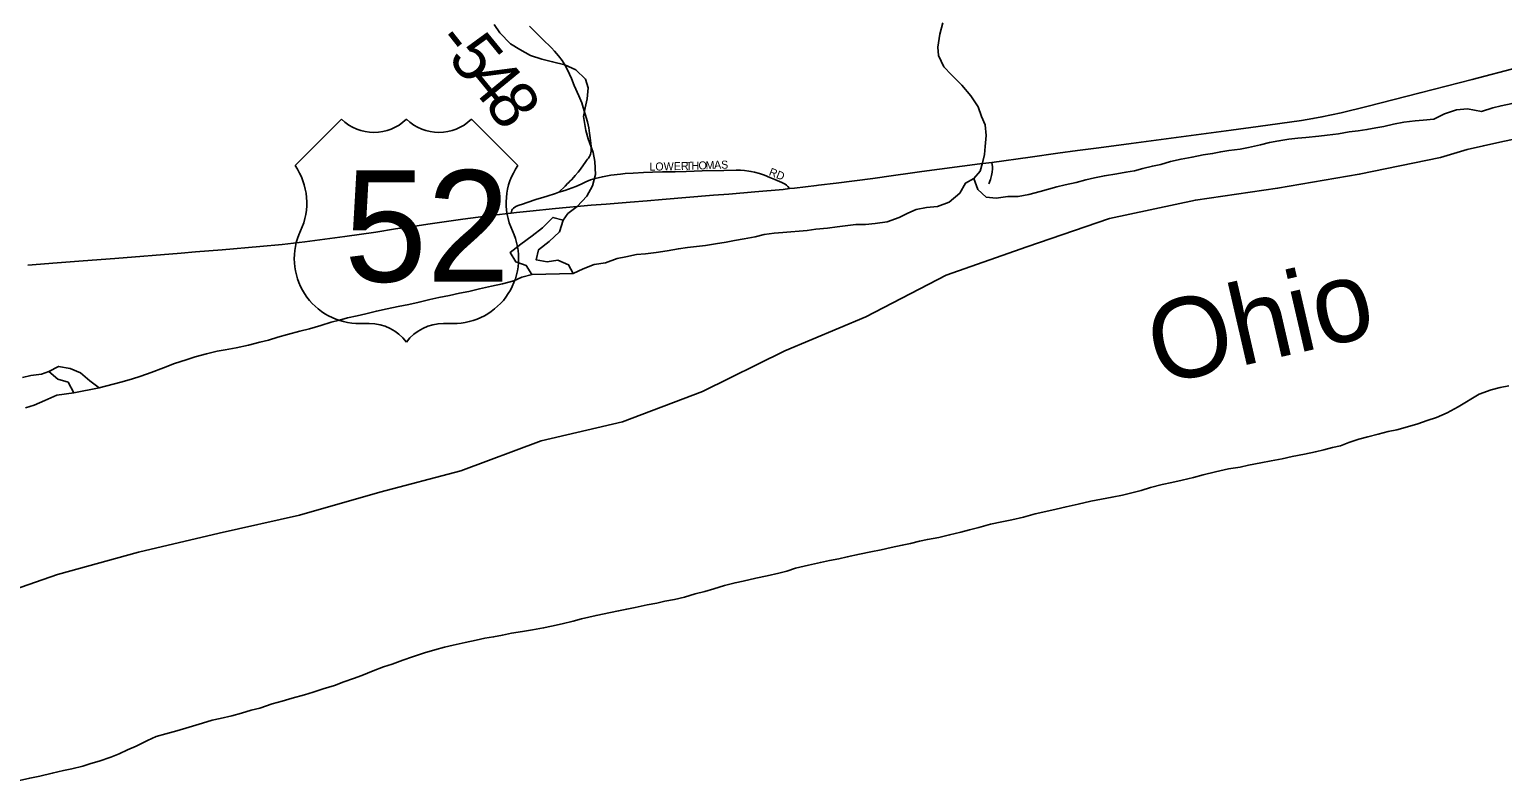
# Model space of a CAD drawing. Extents: x 1451455 to 1749751, y 218250 to 574981.
# Drawn here: x 1531912 to 1541114, y 284101 to 288794 of the extents above; entities that cross this region are included whole.
import ezdxf

# ---------------------------------------------------------------- set-up
doc = ezdxf.new("R2010")
doc.units = 0
for name, color, linetype in [('GM_X_County', 7, 'Continuous'), ('GM_X_Major_River', 7, 'Continuous'), ('GM_X_Major_River_Text', 7, 'Continuous'), ('GM_X_Minor_River', 7, 'Continuous'), ('GM_X_Township', 7, 'Continuous'), ('GM_X_Township_Road', 7, 'Continuous'), ('GM_X_Township_Road_Text', 7, 'Continuous'), ('GM_X_Township_Subdivision', 7, 'Continuous'), ('GM_X_Township_Subdivision_Text', 7, 'Continuous'), ('GM_X_US_Location', 7, 'Continuous'), ('GM_X_US_Route', 7, 'Continuous'), ('GM_X_US_Shield', 7, 'Continuous')]:
    doc.layers.add(name, color=color, linetype=linetype)

msp = doc.modelspace()

# ---------------------------------------------------------------- linework, layer by layer
at = {"layer": 'GM_X_County'}
msp.add_lwpolyline([(1531582.8, 285212.6), (1532087.7, 285389), (1532593.6, 285527.6), (1533097, 285646), (1533599.5, 285758.2), (1534100, 285902.5), (1534606.2, 286036.6), (1535109.4, 286223.1), (1535616.3, 286341.4), (1536117, 286531), (1536629.6, 286785.4), (1537136.4, 286997.8), (1537637.8, 287258.7), (1538142.2, 287435.6), (1538658.4, 287612.4), (1539195.2, 287727.1), (1539708.5, 287801.4), (1540218.9, 287889.5), (1540727.1, 287993.6), (1540893.3, 288042.8), (1540995.2, 288066.9), (1541097, 288089), (1541204.9, 288113)], dxfattribs=at)
at = {"layer": 'GM_X_Major_River'}
for p, q in [((1535052.2, 287263.4), (1535309.1, 287269.8)), ((1532187.8, 286522.8), (1532346.8, 286554.7))]:
    msp.add_line(p, q, dxfattribs=at)
for points in [[(1541912.9, 288532.6), (1541860.5, 288499.4), (1541781.9, 288448.5), (1541725.8, 288429.3), (1541673.7, 288420.1), (1541609.7, 288409.1), (1541535.7, 288394.2), (1541471.6, 288381.1), (1541419.6, 288373.9), (1541355.6, 288364.9), (1541297.6, 288353.7), (1541245.5, 288342.5), (1541173.5, 288331.6), (1541105.4, 288316.6), (1541053.3, 288303.4), (1540983.6, 288282), (1540894.7, 288297.3)], [(1540894.7, 288297.3), (1540826.4, 288292.3), (1540751.7, 288267.2), (1540685, 288234.1), (1540618.7, 288227), (1540568.5, 288223.7), (1540498.1, 288214.6), (1540433.7, 288201.5), (1540373.3, 288188.3), (1540323, 288178.9), (1540266.7, 288167.7), (1540212.4, 288160.4), (1540156.1, 288153.2), (1540089.7, 288142.1), (1540019.4, 288133), (1539967.1, 288127.7), (1539884.7, 288118.9), (1539834.5, 288113.5), (1539780.2, 288108.3), (1539717.8, 288097.1), (1539657.5, 288087.9), (1539603.1, 288072.6), (1539526.6, 288055.6), (1539474.3, 288046.3), (1539403.9, 288037.3), (1539353.6, 288030), (1539303.3, 288018.6), (1539245, 288009.4), (1539174.6, 287996.4), (1539106.1, 287983.3), (1539039.7, 287968.1), (1538979.2, 287948.9), (1538926.9, 287939.6), (1538866.5, 287924.4), (1538816.1, 287911.1), (1538761.8, 287901.8), (1538705.5, 287892.5), (1538627, 287879.6), (1538564.6, 287866.4), (1538510.3, 287853.1), (1538449.8, 287837.9), (1538381.4, 287822.8), (1538329, 287809.5), (1538278.7, 287796.2), (1538226.3, 287780.9), (1538155.7, 287761.8), (1538087.4, 287750.7), (1538023.1, 287749.6), (1537950.8, 287740.6), (1537888.6, 287745.5), (1537837.2, 287794.3), (1537812.1, 287862.9), (1537759.5, 287833.5), (1537724.5, 287771.8), (1537657.4, 287714.6), (1537584.8, 287687.5), (1537516.4, 287680.4), (1537450.1, 287669.3), (1537399.5, 287645.9), (1537345, 287618.6), (1537270.3, 287591.6), (1537195.9, 287580.6), (1537133.6, 287575.4), (1537073.4, 287574.2), (1537007.1, 287567.1), (1536956.8, 287559.8), (1536896.5, 287552.6), (1536824.2, 287545.6), (1536769.9, 287538.4), (1536617.2, 287524.5), (1536565, 287521.2), (1536500.6, 287512), (1536446.2, 287498.8), (1536375.8, 287485.7), (1536315.5, 287474.5), (1536263.1, 287465.2), (1536196.8, 287454.1), (1536134.4, 287442.9), (1536021.9, 287432.4), (1535965.6, 287423.2), (1535895.1, 287410.1), (1535826.8, 287401.1), (1535760.4, 287392), (1535704.2, 287386.7), (1535637.7, 287373.6), (1535583.4, 287362.3), (1535510.8, 287335.2), (1535440.4, 287324.2), (1535371.7, 287297.1), (1535309.1, 287269.8)], [(1535309.1, 287269.8), (1535279.8, 287322.4), (1535212, 287351.5), (1535145.7, 287342.4), (1535077.6, 287353.3), (1535092.6, 287417.3), (1535157.6, 287468.6), (1535222.7, 287529.9), (1535245.9, 287601.8), (1535181.9, 287618.8), (1535116.7, 287553.5), (1535051.8, 287504.2), (1534980.8, 287453), (1534913.8, 287399.8), (1534951, 287341.1), (1535014.9, 287318.1), (1535049.6, 287262.7)], [(1535052.2, 287263.4), (1534987.7, 287246.2), (1534937.2, 287222.9), (1534866.7, 287203.8), (1534798.3, 287190.7), (1534723.8, 287173.7), (1534657.3, 287156.5), (1534599, 287145.3), (1534536.6, 287132.1), (1534468.1, 287119), (1534411.8, 287105.8), (1534345.3, 287090.7), (1534280.9, 287075.5), (1534214.5, 287062.4), (1534146, 287047.3), (1534079.6, 287034.2), (1534013.1, 287017), (1533958.8, 287003.8), (1533898.4, 286992.6), (1533848, 286977.2), (1533795.6, 286963.9), (1533731.1, 286944.7), (1533660.6, 286923.7), (1533600.2, 286908.5), (1533523.6, 286887.4), (1533463.2, 286870.2), (1533404.7, 286853), (1533350.3, 286839.7), (1533279.8, 286820.6), (1533203.3, 286805.6), (1533134.9, 286792.5), (1533084.6, 286783.2), (1533018.2, 286768.1), (1532947.7, 286749), (1532891.2, 286729.7), (1532818.6, 286706.7), (1532748, 286679.6), (1532671.3, 286650.5), (1532606.7, 286627.3), (1532548.3, 286608.1), (1532481.8, 286591), (1532346.8, 286554.7)], [(1535049.6, 287262.7), (1535052.2, 287263.4)], [(1532346.8, 286554.7), (1532289.3, 286597.7), (1532229.8, 286648.7), (1532166, 286675.7), (1532094, 286688.7), (1532033.3, 286657.5), (1532088.8, 286608.5), (1532152.7, 286589.6), (1532187.8, 286522.8)], [(1532187.8, 286522.8), (1532083.3, 286508.2), (1532008.5, 286475.2), (1531941.9, 286446), (1531887.4, 286428.7)], [(1540836.6, 286435.9), (1540968.4, 286514.6), (1541042.6, 286541.5), (1541098.8, 286556.7), (1541152.8, 286567.9)], [(1534304, 284873.7), (1534378.7, 284898.7), (1534443.2, 284917.9), (1534503.6, 284935.1), (1534558, 284946.4), (1534634.5, 284963.4), (1534702.9, 284978.5), (1534757.3, 284989.8), (1534811.6, 284999), (1534865.9, 285010.3), (1534922.3, 285021.6), (1534992.7, 285032.6), (1535055, 285043.8), (1535123.4, 285054.9), (1535173.8, 285066.2), (1535240.2, 285081.3), (1535308.6, 285096.4), (1535361, 285111.8), (1535451.6, 285132.6), (1535542.2, 285151.4), (1535592.5, 285160.7), (1535642.9, 285172), (1535695.2, 285181.3), (1535769.7, 285198.4), (1535830, 285209.5), (1535880.4, 285220.9), (1535940.7, 285232.1), (1536003.2, 285247.3), (1536069.7, 285268.4), (1536130.1, 285281.6), (1536186.5, 285298.9), (1536253.1, 285320), (1536319.5, 285337.2), (1536369.8, 285346.5), (1536450.4, 285365.4), (1536520.8, 285380.5), (1536593.3, 285397.5), (1536643.7, 285408.9), (1536698.1, 285428.2), (1536778.7, 285447.1), (1536853.2, 285464.1), (1536909.5, 285475.4), (1536967.9, 285486.6), (1537020.2, 285497.9), (1537096.7, 285514.9), (1537167.2, 285530), (1537231.6, 285543.1), (1537294, 285556.3), (1537364.4, 285571.4), (1537414.8, 285582.7), (1537471.1, 285596), (1537521.5, 285607.3), (1537591.9, 285620.4), (1537660.3, 285635.5), (1537730.8, 285652.5), (1537785.2, 285667.8), (1537841.6, 285683.1), (1537916.2, 285702.1), (1537986.6, 285717.2), (1538049, 285730.4), (1538121.5, 285747.4), (1538194, 285766.5), (1538260.5, 285781.6), (1538324.9, 285796.8), (1538387.3, 285811.9), (1538463.8, 285828.9), (1538542.4, 285845.9), (1538675.2, 285872.1), (1538739.6, 285883.3), (1538856.4, 285913.7), (1538914.8, 285931), (1538987.4, 285950), (1539047.8, 285963.2), (1539112.2, 285978.4), (1539182.7, 285995.5), (1539243.1, 286010.7), (1539321.6, 286029.6), (1539402.2, 286048.6), (1539474.6, 286059.6), (1539526.9, 286070.9), (1539603.4, 286085.9), (1539669.8, 286099), (1539738.2, 286112.1), (1539800.6, 286125.3), (1539877.1, 286140.3), (1539945.5, 286155.3), (1539997.9, 286166.7), (1540052.3, 286182), (1540102.6, 286191.3), (1540155.1, 286212.6), (1540217.6, 286233.8), (1540272, 286249.1), (1540336.4, 286264.3), (1540398.9, 286281.5), (1540453.3, 286292.7), (1540519.8, 286311.9), (1540584.2, 286329), (1540642.7, 286350.3), (1540701.2, 286369.5), (1540767.9, 286398.7), (1540836.6, 286435.9)], [(1531848.5, 284101.3), (1531913, 284116.5), (1531975.4, 284129.6), (1532053.9, 284146.6), (1532124.4, 284163.7), (1532176.7, 284175), (1532245.2, 284192.1), (1532295.6, 284207.4), (1532348, 284222.8), (1532420.6, 284247.8), (1532471, 284267.2), (1532523.6, 284292.5), (1532578.1, 284315.8), (1532648.9, 284351), (1532703.4, 284376.3), (1532763.9, 284393.5), (1532832.4, 284412.6), (1532909, 284435.6), (1532991.6, 284460.6), (1533052.1, 284477.8), (1533102.4, 284489.1), (1533174.9, 284506.2), (1533235.3, 284521.4), (1533295.8, 284540.6), (1533350.2, 284553.9), (1533428.8, 284580.9), (1533489.3, 284598.1), (1533553.7, 284615.3), (1533630.3, 284636.3), (1533684.7, 284653.6), (1533747.3, 284674.8), (1533817.8, 284695.9), (1533876.3, 284717.1), (1533936.8, 284738.3), (1533987.3, 284757.7), (1534058, 284786.8), (1534122.5, 284812), (1534177, 284829.3), (1534243.5, 284852.5), (1534304, 284873.7)]]:
    msp.add_lwpolyline(points, dxfattribs=at)
at = {"layer": 'GM_X_Minor_River'}
for points in [[(1535245.9, 287601.8), (1535274.1, 287643.5), (1535333.2, 287688.5), (1535394.6, 287751.6), (1535429.9, 287817.1), (1535447.3, 287887), (1535442.9, 287969.4), (1535434, 288025.7), (1535401.5, 288110.6), (1535386.4, 288163.1), (1535372.1, 288249.6), (1535383.1, 288303.6), (1535396.2, 288359.5), (1535401.6, 288429.6), (1535384.6, 288482.1), (1535325.5, 288541.4), (1535255.9, 288572.8), (1535180.1, 288592.3), (1535112.2, 288607.6), (1535042.4, 288631), (1534974.9, 288668.4), (1534917.4, 288703.5), (1534850.5, 288773), (1534815.4, 288823.8)], [(1537812.1, 287862.9), (1537850.9, 287908.4), (1537866, 287960.3), (1537877, 288012.3), (1537882, 288062.3), (1537889.3, 288130.4), (1537882.5, 288196.8), (1537859.5, 288249.4), (1537838.6, 288310), (1537791.8, 288379.1), (1537736.9, 288446.3), (1537671.9, 288509.7), (1537624.8, 288560.8), (1537590, 288631.6), (1537587, 288683.9), (1537598.6, 288763.9), (1537618, 288835.8)], [(1532033.3, 286657.5), (1531987.1, 286639.3), (1531920.8, 286632.5), (1531868.4, 286619.4)]]:
    msp.add_lwpolyline(points, dxfattribs=at)
at = {"layer": 'GM_X_Township'}
msp.add_lwpolyline([(1541204.9, 288113), (1541097, 288089), (1540995.2, 288066.9), (1540893.3, 288042.8), (1540727.1, 287993.6), (1540218.9, 287889.5), (1539708.5, 287801.4), (1539195.2, 287727.1), (1538658.4, 287612.4), (1538142.2, 287435.6), (1537637.8, 287258.7), (1537136.4, 286997.8), (1536629.6, 286785.4), (1536117, 286531), (1535616.3, 286341.4), (1535109.4, 286223.1), (1534606.2, 286036.6), (1534100, 285902.5), (1533599.5, 285758.2), (1533097, 285646), (1532593.6, 285527.6), (1532087.7, 285389), (1531582.8, 285212.6)], dxfattribs=at)
at = {"layer": 'GM_X_Township_Road'}
msp.add_lwpolyline([(1535219.2, 287778.1), (1535258.1, 287814), (1535273.5, 287830.5), (1535280.2, 287837.4), (1535288.5, 287846), (1535297.6, 287855.1), (1535313.2, 287871.5), (1535321.8, 287881.2), (1535338.7, 287901.2), (1535354.9, 287921.5), (1535373.3, 287948), (1535382.3, 287961.4), (1535391.8, 287974.8), (1535397.6, 287982.7), (1535403.2, 287990.3), (1535410, 288000.7), (1535414.4, 288007.7), (1535417.3, 288014.5), (1535419.5, 288022.8), (1535420.1, 288032.6), (1535420.8, 288040.5), (1535420, 288051.9), (1535419.7, 288065), (1535418.8, 288081.3), (1535417.1, 288100.5), (1535414.6, 288116.1), (1535410.8, 288145.6), (1535408.3, 288163.2), (1535405.9, 288178.9), (1535397.3, 288216.6), (1535383.5, 288263.6), (1535371.4, 288305.9), (1535361.8, 288334.7), (1535344, 288377.9), (1535315.2, 288444.3), (1535298, 288487.5), (1535272.7, 288540.3), (1535257.6, 288568.4), (1535239.1, 288598.6), (1535215.8, 288629.4), (1535191.8, 288658.9), (1535173.3, 288679.5), (1535115.7, 288733.6), (1535080.6, 288767.9), (1535035, 288814.9)], dxfattribs=at)
at = {"layer": 'GM_X_Township_Subdivision'}
for points in [[(1537904.8, 287829.1), (1537914.7, 287855.4), (1537921.4, 287880.5), (1537925.8, 287902.7), (1537927.7, 287921.8), (1537927.2, 287935.8), (1537924.2, 287962.4)], [(1535219.2, 287778.1), (1535256, 287788.1), (1535325.2, 287813.5), (1535357.8, 287827.9), (1535387.6, 287840.9), (1535417.4, 287853.2), (1535446.5, 287862.8), (1535491.1, 287873.8), (1535543.5, 287882.7), (1535603.9, 287890.2), (1535633.2, 287892.9), (1535682.3, 287896.5), (1535747.8, 287900.2), (1535803.7, 287902.4), (1535866, 287903.9), (1535944.7, 287904.6), (1536013.3, 287907), (1536114.4, 287911), (1536248.6, 287913.1), (1536327.2, 287914.6), (1536353.4, 287914.4), (1536379.5, 287912.1), (1536405.5, 287908.8), (1536418.3, 287906.3), (1536440.8, 287901.8), (1536472.5, 287893.2), (1536503.5, 287882.7), (1536537, 287869.2), (1536567.2, 287856.4), (1536612.2, 287836.8), (1536632.8, 287827.2), (1536641.7, 287820.3), (1536649.9, 287812.8), (1536660.2, 287799.1)], [(1534920.9, 287645.7), (1534923.1, 287655.3), (1534925.4, 287663.6), (1534929.6, 287671.3), (1534935.6, 287677.2), (1534944, 287683.2), (1534954.1, 287689.3), (1534971, 287696.2), (1534990.8, 287702.9), (1535021.8, 287713.4), (1535074.9, 287730.4), (1535124.8, 287746.3), (1535146.7, 287753.1), (1535197.3, 287769.1), (1535219.2, 287778.1)]]:
    msp.add_lwpolyline(points, dxfattribs=at)
at = {"layer": 'GM_X_US_Route'}
for points in [[(1536827.6, 287818.7), (1536841.5, 287820.4), (1536952.2, 287834.3), (1537180.1, 287863.3), (1537310.1, 287881.3), (1537414, 287896.1), (1537485.5, 287905.8), (1537849.8, 287953.5), (1537924.2, 287962.4), (1538164.2, 287995.7), (1538336.5, 288020), (1538460, 288036.5), (1538593.3, 288054.8), (1538795, 288081), (1539419.5, 288163.7), (1539588.6, 288186.3), (1539858.2, 288224.9), (1539929.5, 288236.7), (1539985.9, 288247.4), (1540045.5, 288259.9), (1540106.5, 288273), (1540266, 288311.6), (1540599.5, 288398.2), (1540923.6, 288481.6), (1541209.2, 288556.4)], [(1531901.4, 287321.5), (1532084.6, 287334.8), (1532248.1, 287348.5), (1532444.3, 287363.6), (1532859.7, 287396.3), (1532948, 287403.6), (1533114.7, 287417.1), (1533350.1, 287437.4), (1533490.7, 287450.4), (1533630.9, 287467), (1533757.3, 287482.4), (1533881.4, 287499.6), (1534076.3, 287528.2), (1534198.1, 287547), (1534306.6, 287562.7), (1534400.7, 287577), (1534618.2, 287608.4), (1534810, 287633.3), (1534920.9, 287645.7), (1534953.3, 287649.3), (1535038.1, 287658.4), (1535197.9, 287675), (1535420, 287695.1), (1535514.9, 287701.7), (1535665.3, 287714.4), (1535770, 287722.3), (1535864.8, 287730.7), (1536185.1, 287757.6), (1536280, 287764.5), (1536443.3, 287780), (1536619.8, 287794.7), (1536660.2, 287799.1), (1536691.7, 287802.6), (1536827.6, 287818.7)]]:
    msp.add_lwpolyline(points, dxfattribs=at)
at = {"layer": 'GM_X_US_Shield'}
for p, q in [((1533860.7, 288232.9), (1533570.6, 287942.8)), ((1534962.8, 287942.8), (1534672.8, 288232.9)), ((1533976.7, 286956.7), (1534034.7, 286956.7)), ((1534498.8, 286956.7), (1534556.8, 286956.7))]:
    msp.add_line(p, q, dxfattribs=at)
for centre, radius, start, end in [((1534063.7, 288440), 290, 225.573, 314.427), ((1534469.8, 288440), 290, 225.573, 314.427), ((1533238, 287709.9), 406.1, 334.54712, 35.00093), ((1535295.5, 287709.9), 406.1, 144.99907, 205.45288), ((1533972.2, 287362.7), 406.1, 154.83192, 270.63826), ((1534561.3, 287362.7), 406.1, 269.36174, 25.16808), ((1534034.7, 286666.6), 290, 36.8699, 90), ((1534498.8, 286666.6), 290, 90, 143.1301)]:
    msp.add_arc(centre, radius, start, end, dxfattribs=at)

# ---------------------------------------------------------------- texts
at = {"layer": 'GM_X_Major_River_Text'}
msp.add_text('Ohio', height=500, rotation=13.01101, dxfattribs=at).set_placement((1538964.5, 286570.4))
at = {"layer": 'GM_X_Township_Road_Text'}
for s, rotation, p in [('-', 308.28517, (1534438, 288714.1)), ('5', 309.34604, (1534518.2, 288612.7)), ('4', 309.41169, (1534635.6, 288469.5)), ('8', 304.11226, (1534748.5, 288332.6))]:
    msp.add_text(s, height=300, rotation=rotation, dxfattribs=at).set_placement(p)
at = {"layer": 'GM_X_Township_Subdivision_Text'}
for s, rotation, p in [('LOWER', 1.17023, (1535785, 287911.2)), ('T', 2.11806, (1536013.2, 287915.6)), ('H', 2.12069, (1536048.3, 287916.9)), ('O', 2.12069, (1536092.3, 287918.5)), ('M', 2.12456, (1536136.3, 287920.1)), ('A', 2.12308, (1536189.1, 287922.1)), ('S', 1.02449, (1536232.8, 287923.7)), ('RD', 338.7492, (1536527.3, 287884.1))]:
    msp.add_text(s, height=50, rotation=rotation, dxfattribs=at).set_placement(p)
at = {"layer": 'GM_X_US_Location'}
for s in ['/', '0']:
    msp.add_text(s, height=1, dxfattribs=at).set_placement((1534266.4, 287560.3))
msp.add_text('52', height=1, rotation=0.00001, dxfattribs=at).set_placement((1534059.9, 287353.3))
at = {"layer": 'GM_X_US_Shield'}
msp.add_text('52', height=696.1, dxfattribs=at).set_placement((1533877.1, 287217.7))

doc.saveas('drawing.dxf')
